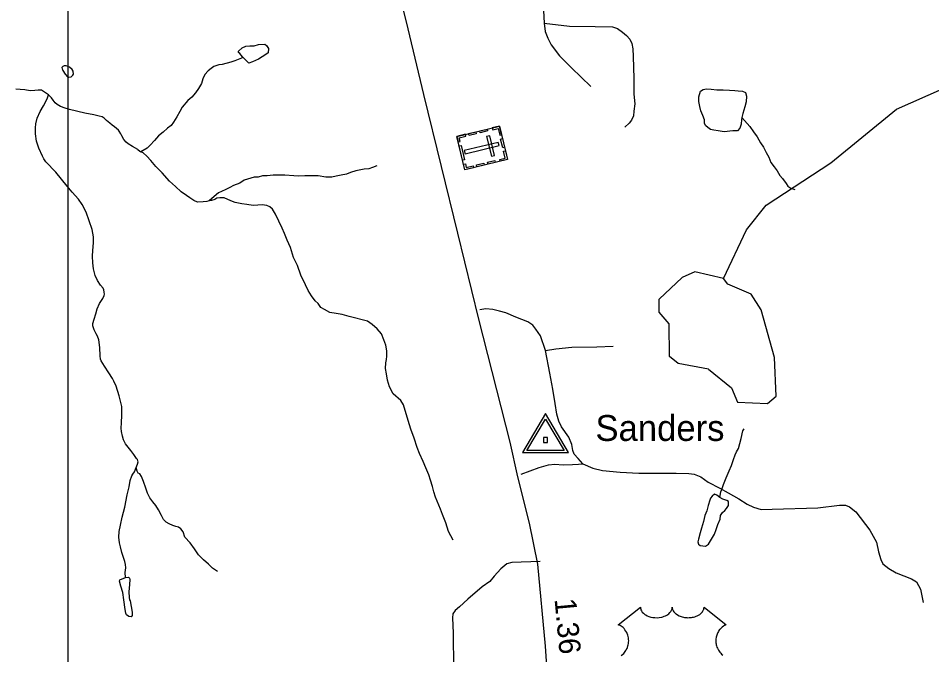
# Model space of a CAD drawing. Extents: x 2082433 to 2279600, y 546599 to 755198.
# Drawn here: x 2185676 to 2190966, y 592225 to 595913 of the extents above; entities that cross this region are included whole.
import ezdxf

# ---------------------------------------------------------------- set-up
doc = ezdxf.new("R2010")
doc.units = 0
for name, color, linetype in [('Exist Cultural Cemetery CELL', 7, 'Continuous'), ('Exist Hydrographic Creek Single Shore', 7, 'Continuous'), ('Exist Hydrographic Misc Water Feature', 7, 'Continuous'), ('Exist Hydrographic Pond Under 1500 Sq Ft', 7, 'Continuous'), ('Exist Road Non-System Type 51', 7, 'Continuous'), ('Exist Road Primary US Attributed', 7, 'Continuous'), ('Exist Road Primary US Mileage Hundredths English Label', 7, 'Continuous'), ('Exist Road Primary US Shield CELL', 7, 'Continuous'), ('Exist Survey Geodetic Marker CELL', 7, 'Continuous'), ('Exist Survey Geodetic Marker Label', 7, 'Continuous'), ('Map Preparation Inset Cut Line', 7, 'Continuous')]:
    doc.layers.add(name, color=color, linetype=linetype)

msp = doc.modelspace()

# ---------------------------------------------------------------- linework, layer by layer
at = {"layer": 'Exist Cultural Cemetery CELL'}
for points in [[(2188463.7, 595287.9), (2188510.1, 595094.3), (2188262.5, 595034.9), (2188216.1, 595228.5)], [(2188284.1, 595244.9), (2188326.2, 595255), (2188328.9, 595243.9), (2188286.8, 595233.8)], [(2188349.5, 595260.5), (2188391.6, 595270.6), (2188394.3, 595259.6), (2188352.1, 595249.5)], [(2188421.6, 595277.8), (2188424.3, 595266.8), (2188455.6, 595274.3), (2188465, 595234.8), (2188475.8, 595237.4), (2188463.7, 595287.9)], [(2188223.9, 595196.4), (2188235, 595199.1), (2188229.9, 595220.5), (2188269.2, 595229.9), (2188266.6, 595240.7), (2188216.2, 595228.6)], [(2188407.1, 595232.4), (2188388.9, 595228), (2188416.4, 595113.5), (2188434.5, 595117.9)], [(2188481, 595215.9), (2188493.1, 595165.5), (2188482, 595162.8), (2188469.9, 595213.2)], [(2188240.7, 595175.3), (2188260.5, 595092.8), (2188249.4, 595090.2), (2188229.6, 595172.7)], [(2188460.7, 595175.1), (2188456.3, 595193.2), (2188259.1, 595145.9), (2188263.5, 595127.8)], [(2188468, 595084.1), (2188465.3, 595095.2), (2188496.7, 595102.7), (2188487.2, 595142.1), (2188498, 595144.7), (2188510.1, 595094.2)], [(2188254.8, 595067.2), (2188266, 595069.8), (2188271.1, 595048.4), (2188310.4, 595057.9), (2188313, 595047), (2188262.5, 595034.9)], [(2188330.2, 595062.8), (2188372.3, 595072.9), (2188374.9, 595061.9), (2188332.8, 595051.8)], [(2188394.3, 595078.2), (2188436.4, 595088.3), (2188439, 595077.2), (2188396.9, 595067.1)]]:
    msp.add_lwpolyline(points, close=True, dxfattribs=at)
at = {"layer": 'Exist Hydrographic Creek Single Shore'}
msp.add_lwpolyline([(2189761.4, 594405.1), (2189893.4, 594687.8), (2190008.3, 594829.8), (2190381.3, 595074.8), (2190762.5, 595385.3), (2191028.4, 595504.6)], dxfattribs=at)
at = {"layer": 'Exist Hydrographic Misc Water Feature'}
for points in [[(2186978.9, 595685.7), (2186975, 595689.9), (2186958.8, 595707.8), (2186952.4, 595713.6), (2186952.6, 595721.7), (2186972.5, 595741.8), (2186994.3, 595751.9), (2187016.4, 595752.2), (2187042.3, 595752.4), (2187068.3, 595760.2), (2187104, 595762.5), (2187114.2, 595754.9), (2187126.3, 595736.8), (2187122.8, 595712.6), (2187110.5, 595702.7), (2187067.1, 595676.5), (2187032.8, 595660.1), (2187011.1, 595652.1), (2186978.9, 595685.7)], [(2186978.9, 595685.7), (2186930.9, 595665.4), (2186906.9, 595659.3), (2186856.9, 595644.9), (2186837, 595643), (2186809.3, 595632.6), (2186793.3, 595622.5), (2186775.3, 595608.6), (2186757.4, 595586.1), (2186745.7, 595562.3), (2186737.8, 595534.4), (2186720.3, 595506.2), (2186702.5, 595480.1), (2186680.5, 595455.8), (2186658.4, 595435.6), (2186624.8, 595397.3), (2186611, 595373.4), (2186595, 595341.4), (2186575.6, 595311.1), (2186561.6, 595291.3), (2186539.9, 595275.1), (2186516.1, 595252.7), (2186487.8, 595230.7), (2186464.4, 595204.6), (2186440.4, 595178.2), (2186422.6, 595160.2), (2186386.5, 595138.1)], [(2185948.5, 595587.9), (2185962.2, 595573.6), (2185968.4, 595571.9), (2185982.3, 595573.9), (2185992.2, 595582.1), (2185996.5, 595587.9), (2185994, 595606.2), (2185988.1, 595616), (2185972.1, 595629.8), (2185953.8, 595637.8), (2185941.9, 595637.5), (2185933.9, 595633.5), (2185927.8, 595627.5), (2185929.8, 595619.5), (2185932.3, 595615.5), (2185933.7, 595609.6), (2185948.5, 595587.9)], [(2185850.9, 595469.2), (2185834.5, 595481), (2185810.5, 595495.2), (2185790.8, 595496.9), (2185772.8, 595494.8), (2185744.7, 595492.5), (2185714.5, 595498.3), (2185686.9, 595500.5), (2185662.9, 595502.1)], [(2186359.8, 593309.5), (2186366.6, 593329.1), (2186370.7, 593343.1), (2186368.7, 593349.1), (2186366.6, 593357.1), (2186360.3, 593363), (2186346.5, 593384.9), (2186328.5, 593408.7), (2186312.3, 593428.6), (2186298.1, 593446.6), (2186286, 593470.3), (2186279.9, 593492.3), (2186273.5, 593518.4), (2186271.9, 593538.5), (2186273.5, 593568.3), (2186275.2, 593612.2), (2186277, 593638.3), (2186277, 593664.3), (2186260.8, 593724.3), (2186244.2, 593780.3), (2186230, 593810.1), (2186222, 593825.9), (2186201.7, 593857.7), (2186175.7, 593897.7), (2186157.3, 593927.7), (2186153.4, 593937.6), (2186151.3, 593957.4), (2186149, 594005.6), (2186142.7, 594049.5), (2186134.5, 594071.5), (2186126.7, 594085.3), (2186116.2, 594107.4), (2186108.4, 594131.4), (2186108, 594145.2), (2186115.8, 594169.2), (2186126.1, 594199.3), (2186134.1, 594229.3), (2186147.6, 594259.3), (2186165.2, 594289.4), (2186173, 594305.7), (2186175.3, 594313.5), (2186173.4, 594325.5), (2186171.2, 594339.7), (2186167.3, 594349.6), (2186152.7, 594367.2), (2186134.5, 594393.4), (2186120.8, 594423.1), (2186112.8, 594461.2), (2186108.2, 594495.2), (2186105.8, 594534.9), (2186107.8, 594567), (2186111.3, 594611.1), (2186111.3, 594647.1), (2186105.2, 594689.1), (2186087.1, 594738.9), (2186068.7, 594788.7), (2186046.5, 594834.6), (2186024.4, 594864.3), (2185988.1, 594904.3), (2185960, 594940.1), (2185927.6, 594979.9), (2185893.6, 595021.5), (2185836.8, 595081.2), (2185825.1, 595099.2), (2185817.1, 595113), (2185794.9, 595161), (2185782.4, 595200.9), (2185776.3, 595242.8), (2185775.9, 595277), (2185777.9, 595301), (2185785.7, 595333), (2185803.3, 595373), (2185823.2, 595405.3), (2185838.8, 595435.3), (2185845, 595451.1), (2185850.9, 595469.2)], [(2186368.9, 595151.7), (2186338.3, 595170.1), (2186312.3, 595185), (2186300.6, 595195.7), (2186288.5, 595210.5), (2186275.8, 595231.4), (2186269.8, 595243.7), (2186260, 595258.6), (2186255.9, 595264.9), (2186245.8, 595273.3), (2186233.9, 595283.2), (2186219.8, 595293.4), (2186205.6, 595305.3), (2186187.6, 595321), (2186173.4, 595333.3), (2186161.6, 595341.2), (2186145.6, 595344.8), (2186113.8, 595352.8), (2186061.3, 595362.4), (2185973.1, 595383.8), (2185947.3, 595391.8), (2185921.2, 595401.8), (2185901.6, 595413.3), (2185889.2, 595423.3), (2185879.2, 595437.4), (2185868.7, 595451.5), (2185850.9, 595469.2)], [(2189866.2, 595338), (2189864.2, 595325.8), (2189862.3, 595300), (2189854.5, 595275.7), (2189840.8, 595259.9), (2189814.8, 595261.4), (2189764.3, 595255.2), (2189728.8, 595261), (2189704.7, 595264.7), (2189684.6, 595268.9), (2189670.4, 595280.8), (2189658.1, 595288.7), (2189650.3, 595302.5), (2189650.1, 595324.4), (2189639.9, 595350.3), (2189629.8, 595376.2), (2189623.5, 595402.2), (2189617.5, 595430.3), (2189617.1, 595458.3), (2189627.1, 595490.1), (2189643.3, 595500.2), (2189663, 595504.5), (2189689.1, 595502.6), (2189721.3, 595499), (2189758.8, 595497.4), (2189795.1, 595495.5), (2189827.1, 595493.5), (2189844.9, 595491.7), (2189870.9, 595489.8), (2189887.1, 595482.1), (2189893.3, 595462.1), (2189891.5, 595428.3), (2189883.7, 595399.8), (2189871.8, 595361.9), (2189866.2, 595338)], [(2189866.2, 595338), (2189912.4, 595286.4), (2189934.7, 595254.3), (2189954.6, 595226.5), (2189975.1, 595190.6), (2189991.3, 595165), (2190007.5, 595135), (2190023.7, 595107), (2190035.6, 595077.2), (2190053.9, 595051.4), (2190071.9, 595029.6), (2190086.5, 595001.8), (2190102, 594983.6), (2190122.5, 594955.8), (2190132.6, 594940.1), (2190150.6, 594928), (2190172.8, 594920.2)], [(2186368.9, 595151.7), (2186380.8, 595141.8), (2186386.5, 595138.1)], [(2186782.2, 594854.9), (2186768.5, 594850.9), (2186746.4, 594848.5), (2186714.6, 594846.4), (2186692.8, 594856.2), (2186670.5, 594872.1), (2186650.2, 594885.8), (2186620.3, 594907.7), (2186586, 594937.2), (2186551.8, 594969.1), (2186509.5, 595016.9), (2186473.4, 595054.4), (2186444.9, 595088.3), (2186420.7, 595114.3), (2186398.8, 595132.2), (2186386.5, 595138.1)], [(2187752.8, 595057.4), (2187726.9, 595047.2), (2187707.2, 595041.2), (2187679.1, 595038.9), (2187631.2, 595028.7), (2187601, 595018.3), (2187577, 595010.1), (2187547.1, 595004.1), (2187517.2, 594997.7), (2187493.2, 594991.6), (2187479.2, 594991.7), (2187457.5, 594991.3), (2187413.4, 594999.2), (2187377.1, 594999), (2187335.3, 595000.5), (2187301.4, 594998.3), (2187271.5, 594999.9), (2187219.4, 595003.8), (2187185.4, 595003.6), (2187153.4, 595003.2), (2187117.5, 594998.9), (2187089.8, 594999), (2187065.8, 594992.5), (2187041.6, 594992.5), (2186985.5, 594974.2), (2186959.6, 594957.9), (2186923.7, 594943.8), (2186902.2, 594931.7), (2186878, 594921.5), (2186854.2, 594909.3), (2186836.4, 594901.1), (2186824.5, 594891.1), (2186782.2, 594854.9)], [(2188195.5, 592889.5), (2188167.2, 592939.2), (2188153, 592989.1), (2188132.5, 593036.9), (2188122.1, 593068.9), (2188092.1, 593138.7), (2188083.7, 593168.3), (2188075.5, 593200.4), (2188063.2, 593236.3), (2188053.4, 593268.2), (2188037, 593308), (2188020.4, 593344.1), (2188000.3, 593391.8), (2187985.9, 593425.6), (2187969.5, 593479.6), (2187949.2, 593531.3), (2187935.1, 593581.3), (2187906.5, 593673.2), (2187892, 593698.9), (2187847.7, 593736.5), (2187825.6, 593776.7), (2187815.1, 593816.4), (2187809.1, 593852.2), (2187802.8, 593884.4), (2187804.6, 593916.1), (2187808.3, 593936.2), (2187810.6, 593954.2), (2187810.4, 593986.2), (2187805.9, 594018.1), (2187793.8, 594050), (2187779.8, 594084.1), (2187755, 594113.8), (2187725.5, 594137.7), (2187699, 594157.5), (2187593, 594184.5), (2187552.8, 594196.2), (2187517, 594202.1), (2187480.9, 594207.9), (2187450.5, 594225.5), (2187428.4, 594237.8), (2187412.4, 594259.2), (2187396.4, 594275.4), (2187374.2, 594305.2), (2187355.8, 594335.1), (2187339.8, 594368.7), (2187313.3, 594424.7), (2187292.8, 594480.5), (2187270.3, 594526.5), (2187252.4, 594584.3), (2187234.2, 594628), (2187218, 594665.8), (2187203.8, 594695.9), (2187165.1, 594777.6), (2187148.9, 594807.2), (2187132.9, 594819.3), (2187116.5, 594827.1), (2187088.6, 594830.9), (2187064.4, 594828.9), (2187036.3, 594828.6), (2187000.8, 594834.4), (2186970.3, 594838.2), (2186932.6, 594845.9), (2186906.5, 594855.5), (2186868.8, 594871.4), (2186842.7, 594873.3), (2186826.7, 594871.3), (2186814.2, 594863), (2186794.6, 594857.1), (2186782.2, 594854.9)], [(2189739.1, 593136.1), (2189744.8, 593168.1), (2189751, 593182.1), (2189760.8, 593212.3), (2189776.8, 593250), (2189792.4, 593290.2), (2189806.2, 593322.2), (2189817.8, 593356.5), (2189827.9, 593382.6), (2189835.9, 593400.5), (2189847.4, 593420.6), (2189855.4, 593448.6), (2189863, 593478.7), (2189872.4, 593522.7), (2189880.8, 593534.8)], [(2186296.5, 592673.1), (2186296.3, 592700.6), (2186298.5, 592728.7), (2186298.1, 592747), (2186293.8, 592764.7), (2186286, 592788.6), (2186275.8, 592816.9), (2186267.4, 592850.6), (2186261.6, 592872.5), (2186259.2, 592906.6), (2186261.2, 592938.7), (2186268.8, 592976.5), (2186278.6, 593022.5), (2186292.6, 593080.8), (2186307.6, 593150.7), (2186317.6, 593198.7), (2186325, 593234.8), (2186333.6, 593260.7), (2186339.1, 593270.8), (2186349, 593284.8), (2186359.8, 593309.5)], [(2186379.7, 593272.4), (2186371.1, 593276.6), (2186364.6, 593288.9), (2186359.8, 593309.5)], [(2186829.8, 592708.1), (2186801.3, 592725.8), (2186777.1, 592749.6), (2186749.2, 592775.4), (2186720.7, 592803.2), (2186696.3, 592838.9), (2186672.3, 592873), (2186641.8, 592906.8), (2186630.3, 592936.5), (2186617.8, 592954.2), (2186603.9, 592964.4), (2186589.5, 592968.2), (2186571.9, 592974.1), (2186549.7, 592984), (2186533.5, 592993.7), (2186517.3, 593009.5), (2186505.4, 593031.6), (2186488.8, 593065.3), (2186472.8, 593089.2), (2186454.8, 593111), (2186438.4, 593135), (2186424.4, 593161), (2186414.6, 593190.9), (2186402.3, 593228.9), (2186389.8, 593258.7), (2186379.7, 593272.4)], [(2189739.1, 593136.1), (2189721.5, 593149.7), (2189707.5, 593155.9), (2189695.2, 593143.5), (2189685.2, 593131.7), (2189681.1, 593119.7), (2189671.4, 593089.5), (2189663.8, 593059.4), (2189652, 593031.2), (2189644.2, 592997.5), (2189632.7, 592959.1), (2189625.1, 592931.1), (2189614.8, 592895.3), (2189611.4, 592879.2), (2189615.5, 592865.2), (2189625.1, 592857.2), (2189655.4, 592853.5), (2189673.3, 592865.8), (2189691.1, 592893.9), (2189708.8, 592923.7), (2189718.8, 592949.8), (2189728.4, 592979.9), (2189740.3, 593010.2), (2189743.8, 593032), (2189753.9, 593048.3), (2189767.6, 593060), (2189777.9, 593072.2), (2189789.7, 593090.3), (2189789.3, 593098.5), (2189789.5, 593112.2), (2189779.5, 593118.2), (2189757.3, 593126), (2189739.1, 593136.1)], [(2186296.5, 592673.1), (2186314.5, 592674.7), (2186320.5, 592669), (2186322.5, 592661), (2186320.7, 592632.9), (2186317, 592589.2), (2186319.2, 592556.8), (2186321.1, 592543.2), (2186323.5, 592537.2), (2186335.9, 592471.2), (2186335.9, 592453.3), (2186329.9, 592444.9), (2186315.8, 592447.1), (2186303.9, 592457), (2186300, 592466.9), (2186295.7, 592487), (2186287, 592543.1), (2186280.9, 592584.9), (2186271.1, 592622.9), (2186262.9, 592650.5), (2186264.3, 592658.8), (2186296.5, 592673.1)]]:
    msp.add_lwpolyline(points, dxfattribs=at)
at = {"layer": 'Exist Hydrographic Pond Under 1500 Sq Ft'}
for points in [[(2189673.4, 593878.8), (2189498.3, 593911.9), (2189448.3, 593952.3), (2189446.4, 594142.5), (2189388.4, 594209.3), (2189387.4, 594284.7), (2189520.4, 594410)], [(2189761.4, 594405.1), (2189594.3, 594444.5), (2189520.4, 594410)], [(2189673.4, 593878.8), (2189807.3, 593771.1), (2189841.4, 593688.4), (2190016.3, 593681.6), (2190066.3, 593723.2), (2190056.5, 593946.5), (2189979.4, 594223.6), (2189920.3, 594313.4), (2189786.4, 594371.8), (2189761.4, 594405.1)]]:
    msp.add_lwpolyline(points, dxfattribs=at)
at = {"layer": 'Exist Road Non-System Type 51'}
msp.add_line((2188710.9, 596128.8), (2188721.2, 595883.4), dxfattribs=at)
for points in [[(2188721.2, 595883.4), (2188868.4, 595867.8), (2189017.7, 595864.9), (2189116.8, 595863.4), (2189146.3, 595853), (2189175.9, 595832.3), (2189198.1, 595813.1), (2189218.8, 595790.9), (2189229.1, 595765.8), (2189235.1, 595734.8), (2189238, 595691.9), (2189241, 595564.7), (2189241.7, 595473.8), (2189246.2, 595417.6), (2189241.7, 595374.7), (2189238.8, 595348.1), (2189226.9, 595323), (2189213.6, 595305.2), (2189188.5, 595281.6)], [(2188721.2, 595883.4), (2188727.9, 595836.8), (2188742.7, 595798.3), (2188763.4, 595758.4), (2188810.7, 595694.8), (2188880.2, 595625.3), (2188992.6, 595517.4)], [(2188730.1, 593987.8), (2188700.5, 594073.5), (2188673.9, 594112), (2188656.2, 594134.1), (2188626.6, 594153.4), (2188558.6, 594181.5), (2188500.9, 594205.1), (2188462.5, 594215.5), (2188425.5, 594225.8), (2188384.1, 594228.8), (2188350.1, 594222.9)], [(2188730.1, 593987.8), (2188789.3, 593998.1), (2188882.4, 594007), (2189027.3, 594009.9), (2189121.9, 594012.9)], [(2188946.7, 593332), (2188918.6, 593363), (2188895, 593386.7), (2188887.6, 593408.9), (2188883.1, 593442.9), (2188865.4, 593485.8), (2188821.8, 593545.6), (2188807, 593578.2), (2188795.2, 593619.6), (2188786.3, 593680.2), (2188771.5, 593764.5), (2188754.5, 593856.9), (2188730.1, 593987.8)], [(2188588.9, 593271.4), (2188693.9, 593309.8), (2188747.1, 593326.1), (2188784.1, 593329), (2188832.9, 593326.1), (2188886.1, 593327.5), (2188920.1, 593329), (2188946.7, 593332)], [(2188946.7, 593332), (2189003.7, 593306.1), (2189059.8, 593292.8), (2189161.9, 593282.4), (2189269.8, 593278), (2189485.7, 593278), (2189558.9, 593275.8), (2189589.9, 593271.4), (2189628.4, 593255.1), (2189672.7, 593225.5), (2189739.3, 593190), (2189786.6, 593163.4), (2189850.2, 593127.9), (2189897.5, 593096.9), (2189934.5, 593080.6), (2189978.8, 593067.3), (2190041.7, 593068), (2190306.3, 593076.9), (2190432, 593091.7), (2190467.5, 593091.7), (2190491.2, 593082.8), (2190526.6, 593053.3), (2190607.2, 592946.1), (2190645.7, 592876.6), (2190659, 592820.4), (2190670.8, 592777.5), (2190684.1, 592752.4), (2190718.1, 592724.3), (2190761, 592699.1), (2190849.7, 592665.1), (2190878.6, 592646.6), (2190900.7, 592605.2), (2190917, 592528.3)], [(2188699.1, 592764.9), (2188534.9, 592759), (2188505.4, 592751.6), (2188471.3, 592723.5), (2188432.9, 592680.6), (2188407.8, 592649.6), (2188363.4, 592618.5), (2188279.1, 592546.1), (2188231.8, 592503.2), (2188206.7, 592481), (2188193.4, 592461.8), (2188190.4, 592439.6), (2188194.8, 592349.4), (2188197.1, 592149.1)]]:
    msp.add_lwpolyline(points, dxfattribs=at)
at = {"layer": 'Exist Road Primary US Attributed'}
msp.add_lwpolyline([(2188982.7, 589064.4), (2188970.1, 589259.5), (2188953, 589496.1), (2188921.9, 589794.2), (2188910, 590022.7), (2188863.3, 590567.1), (2188829.9, 590972), (2188811.4, 591230.1), (2188789.1, 591466), (2188767.6, 591782), (2188751.3, 591955.5), (2188729.8, 592274.5), (2188684.5, 592749.1), (2188637.8, 592986.5), (2188569.6, 593256.5), (2188524.3, 593456.7), (2188344.1, 594170.2), (2188222.5, 594667.2), (2188127.5, 595054.3), (2188024.4, 595471.2), (2187934.7, 595850.9), (2187864.2, 596134.2)], dxfattribs=at)
at = {"layer": 'Exist Road Primary US Shield CELL'}
msp.add_lwpolyline([(2189168.8, 592220.5), (2189175.1, 592225.6), (2189182.5, 592232.9), (2189186.4, 592237.3), (2189191.1, 592243.4), (2189194.8, 592249.1), (2189197.8, 592254.2), (2189201.7, 592261.8), (2189204, 592267.4), (2189207, 592276), (2189208.5, 592282.1), (2189210, 592290), (2189211, 592297.3), (2189211.4, 592306.5), (2189211.1, 592314.1), (2189210.2, 592323), (2189208.5, 592331.5), (2189206.5, 592339), (2189203.3, 592347.5), (2189200.4, 592353.7), (2189195.4, 592362.1), (2189190, 592370), (2189184.3, 592376.3), (2189178.6, 592382), (2189173.1, 592386.3), (2189167.9, 592390), (2189161.4, 592394), (2189155.1, 592397.1), (2189151.1, 592398.7), (2189279.7, 592501.1), (2189280.1, 592495.8), (2189281.3, 592489.5), (2189282.3, 592486.2), (2189285.3, 592480), (2189290.2, 592472.6), (2189297, 592465.4), (2189304.6, 592459.1), (2189309.8, 592455.8), (2189318.6, 592451), (2189328.5, 592446.9), (2189339.6, 592443.7), (2189350.9, 592441.4), (2189363.3, 592440), (2189375.5, 592439.8), (2189388.7, 592440.8), (2189403.3, 592443.6), (2189410.1, 592445.3), (2189417.6, 592447.9), (2189424.6, 592450.8), (2189432.3, 592454.9), (2189438.4, 592458.9), (2189443.2, 592462.4), (2189450.1, 592468.9), (2189455.5, 592475.7), (2189457.8, 592479.5), (2189459.7, 592483.1), (2189462.4, 592490.9), (2189463.2, 592494.3), (2189463.7, 592501.4), (2189464.2, 592495.4), (2189464.8, 592491.7), (2189465.8, 592488.1), (2189467.3, 592484.2), (2189470, 592478.7), (2189473.1, 592474.1), (2189478.8, 592467.4), (2189482.4, 592464), (2189485.6, 592461.4), (2189494.4, 592455.4), (2189504.6, 592450.2), (2189509.6, 592448), (2189514.8, 592446.2), (2189521.3, 592444.2), (2189528.1, 592442.6), (2189534.7, 592441.5), (2189541.6, 592440.5), (2189548.6, 592440), (2189554.3, 592439.8), (2189561.3, 592439.9), (2189567.7, 592440.3), (2189574.3, 592441), (2189581.6, 592442.2), (2189587.5, 592443.5), (2189595.2, 592445.6), (2189602.2, 592448.1), (2189608.3, 592450.7), (2189616.3, 592454.9), (2189622.8, 592458.9), (2189627.5, 592462.8), (2189633.1, 592467.9), (2189638.4, 592474.1), (2189641.5, 592478.6), (2189643.7, 592483.2), (2189645.8, 592488.1), (2189647, 592493.2), (2189647.6, 592497.7), (2189647.8, 592501.5), (2189776.4, 592399.1), (2189773.3, 592397.9), (2189766.3, 592394.5), (2189760.8, 592391.2), (2189752, 592385), (2189748.2, 592381.6), (2189744.4, 592378), (2189740.9, 592374.2), (2189737.8, 592370.7), (2189734.1, 592365.5), (2189730.7, 592360.3), (2189727.5, 592354.6), (2189725.1, 592349.7), (2189721.1, 592339.3), (2189719.2, 592332.8), (2189718, 592327.3), (2189716.5, 592315.8), (2189716.1, 592310.3), (2189716.1, 592304.9), (2189716.4, 592299.2), (2189716.9, 592293.8), (2189717.9, 592288.1), (2189718.8, 592283), (2189720.4, 592276.9), (2189722.7, 592269.7), (2189725.5, 592262.8), (2189731.4, 592251.7), (2189739, 592240.3), (2189744.4, 592233.9), (2189749.7, 592228.4), (2189757.6, 592221.7)], dxfattribs=at)
at = {"layer": 'Exist Survey Geodetic Marker CELL'}
for points in [[(2188863.1, 593396.2), (2188729.1, 593622.2), (2188595.6, 593396.2)], [(2188837.1, 593408.3), (2188621.6, 593408.3), (2188729.1, 593590.4)], [(2188741.4, 593454.8), (2188741.4, 593483.1), (2188717.2, 593483.1), (2188717.2, 593454.8)]]:
    msp.add_lwpolyline(points, close=True, dxfattribs=at)
at = {"layer": 'Map Preparation Inset Cut Line'}
msp.add_lwpolyline([(2125488.3, 630228.2), (2201171.6, 630228.2), (2201171.6, 601522.9), (2185962.8, 601519.6), (2185962.8, 585979.7), (2125488.3, 585979.7)], close=True, dxfattribs=at)

# ---------------------------------------------------------------- texts
at = {"layer": 'Exist Road Primary US Mileage Hundredths English Label'}
msp.add_text('1.36', height=125, rotation=275.2752, dxfattribs=at).set_placement((2188781.9, 592547.4))
at = {"layer": 'Exist Survey Geodetic Marker Label'}
msp.add_text('Sanders', height=150, dxfattribs=at).set_placement((2189019, 593463.8))

doc.saveas('drawing.dxf')
